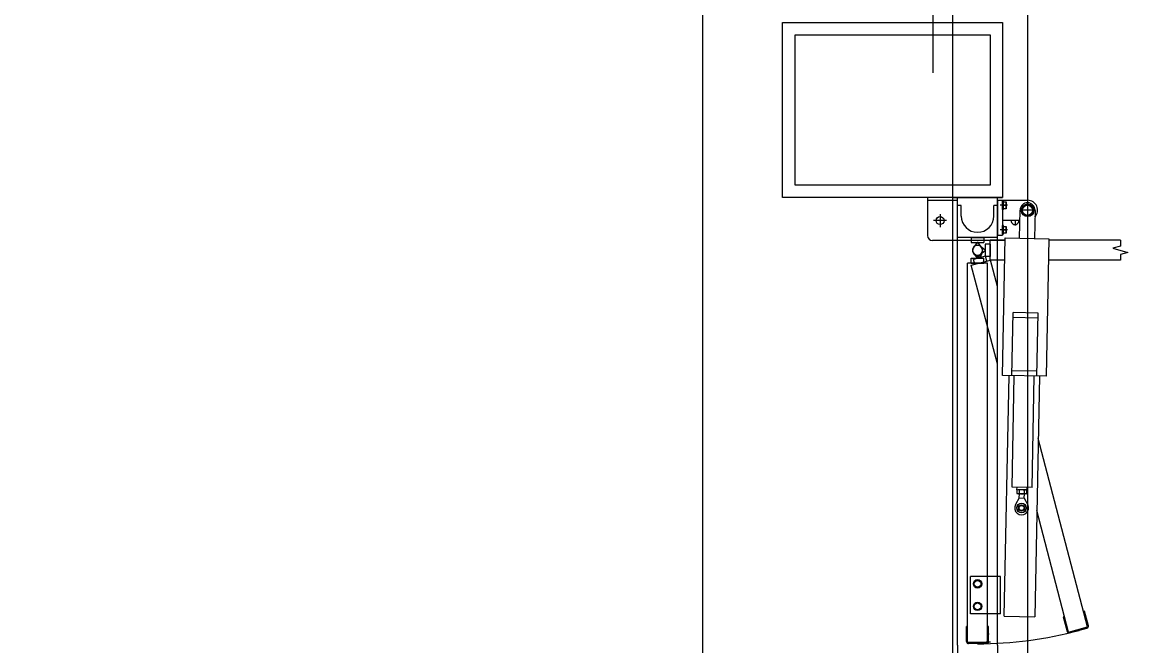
# Model space of a CAD drawing. Extents: x -264205 to -263659, y -1242401 to -1241986.
# Drawn here: x -263796.903 to -263794.692, y -1242187.663 to -1242186.417 of the extents above; entities that cross this region are included whole.
import ezdxf

# ---------------------------------------------------------------- set-up
doc = ezdxf.new("R2010")
doc.units = 0
for name, color, linetype in [('HESCON_OSI_STAVBY_KFA', 7, 'Continuous'), ('PROJEKT_OBRUBNIKY_KOMUNIKACIE', 7, 'Continuous'), ('SITUACIA_DSP_2D', 7, 'Continuous')]:
    doc.layers.add(name, color=color, linetype=linetype)

msp = doc.modelspace()

# ---------------------------------------------------------------- linework, layer by layer
at = {"layer": 'HESCON_OSI_STAVBY_KFA'}
msp.add_line((-263795.5428, -1242083.2372), (-263795.5428, -1242246.7072), dxfattribs=at)
at = {"layer": 'PROJEKT_OBRUBNIKY_KOMUNIKACIE'}
msp.add_lwpolyline([(-263794.8928, -1242227.3822), (-263808.9678, -1242241.4572), (-263894.9678, -1242241.4572), (-263909.0427, -1242227.3822), (-263909.0427, -1242196.3327), (-263914.1428, -1242196.3327), (-263914.1428, -1242132.4327), (-263909.0427, -1242132.4327), (-263909.0427, -1242101.3822), (-263894.9678, -1242087.3072), (-263808.9678, -1242087.3072), (-263794.8928, -1242101.3822), (-263794.8928, -1242227.3822)], dxfattribs=at)
at = {"layer": 'SITUACIA_DSP_2D'}
for p, q in [((-263794.8928, -1242101.3822), (-263794.8928, -1242227.3822)), ((-263795.0428, -1242101.7691), (-263795.0428, -1242226.9954)), ((-263795.0819, -1242186.3214), (-263795.0819, -1242186.5181)), ((-263795.3827, -1242186.7675), (-263795.3827, -1242186.4175)), ((-263795.3827, -1242186.4175), (-263794.9427, -1242186.4175)), ((-263794.9427, -1242186.4175), (-263794.9427, -1242186.7675)), ((-263795.3577, -1242186.7425), (-263795.3577, -1242186.4425)), ((-263795.3577, -1242186.4425), (-263794.9677, -1242186.4425)), ((-263794.9677, -1242186.4425), (-263794.9677, -1242186.7425)), ((-263794.9677, -1242186.7425), (-263795.3577, -1242186.7425)), ((-263794.9427, -1242186.7675), (-263795.3827, -1242186.7675)), ((-263795.0927, -1242186.7675), (-263795.0927, -1242186.8435)), ((-263795.0327, -1242186.7735), (-263795.0927, -1242186.7735)), ((-263795.0427, -1242186.7675), (-263794.9427, -1242186.7675)), ((-263795.0327, -1242187.662), (-263795.0327, -1242186.7675)), ((-263795.0252, -1242186.7835), (-263795.0327, -1242186.7835)), ((-263795.0252, -1242186.8045), (-263795.0252, -1242186.7835)), ((-263794.9602, -1242186.8045), (-263794.9602, -1242186.7835)), ((-263794.9527, -1242186.7835), (-263794.9602, -1242186.7835)), ((-263794.9527, -1242187.662), (-263794.9527, -1242186.7675)), ((-263794.9527, -1242186.7725), (-263794.9427, -1242186.7725)), ((-263794.9527, -1242186.7725), (-263794.9527, -1242186.8425)), ((-263794.9329, -1242186.783), (-263794.9472, -1242186.783)), ((-263794.9427, -1242186.7725), (-263794.9427, -1242186.8425)), ((-263794.9427, -1242186.773), (-263794.8927, -1242186.773)), ((-263794.9427, -1242186.7914), (-263794.9427, -1242186.7746)), ((-263794.941, -1242186.7746), (-263794.9427, -1242186.7746)), ((-263794.941, -1242186.7914), (-263794.941, -1242186.7746)), ((-263794.941, -1242186.7898), (-263794.941, -1242186.7762)), ((-263794.941, -1242186.7762), (-263794.9355, -1242186.7762)), ((-263794.941, -1242186.783), (-263794.9364, -1242186.783)), ((-263794.9355, -1242186.7762), (-263794.9355, -1242186.7898)), ((-263794.8986, -1242186.7828), (-263794.9045, -1242186.793)), ((-263794.8869, -1242186.7828), (-263794.8986, -1242186.7828)), ((-263794.8927, -1242186.7774), (-263794.8927, -1242186.8086)), ((-263794.881, -1242186.793), (-263794.8869, -1242186.7828)), ((-263795.0677, -1242186.8005), (-263795.0677, -1242186.8265)), ((-263794.941, -1242186.7914), (-263794.9427, -1242186.7914)), ((-263794.9355, -1242186.7898), (-263794.941, -1242186.7898)), ((-263794.9089, -1242186.8487), (-263794.9077, -1242186.7927)), ((-263794.8771, -1242186.793), (-263794.9083, -1242186.793)), ((-263794.9045, -1242186.793), (-263794.8986, -1242186.8032)), ((-263794.8986, -1242186.8032), (-263794.8869, -1242186.8032)), ((-263794.8869, -1242186.8032), (-263794.881, -1242186.793)), ((-263794.8777, -1242186.7933), (-263794.8789, -1242186.8493)), ((-263795.0547, -1242186.8135), (-263795.0807, -1242186.8135)), ((-263794.9329, -1242186.832), (-263794.9472, -1242186.832)), ((-263794.9427, -1242186.813), (-263794.9081, -1242186.813)), ((-263794.9427, -1242186.8404), (-263794.9427, -1242186.8236)), ((-263794.941, -1242186.8236), (-263794.9427, -1242186.8236)), ((-263794.941, -1242186.8404), (-263794.941, -1242186.8236)), ((-263794.941, -1242186.8388), (-263794.941, -1242186.8252)), ((-263794.941, -1242186.8252), (-263794.9355, -1242186.8252)), ((-263794.941, -1242186.832), (-263794.9364, -1242186.832)), ((-263794.9355, -1242186.8252), (-263794.9355, -1242186.8388)), ((-263794.9082, -1242186.8135), (-263794.9273, -1242186.8135)), ((-263794.9177, -1242186.813), (-263794.9177, -1242186.8231)), ((-263795.0327, -1242186.8535), (-263795.0827, -1242186.8535)), ((-263794.9527, -1242186.8475), (-263795.0327, -1242186.8475)), ((-263794.9527, -1242186.8535), (-263795.0327, -1242186.8535)), ((-263795.0052, -1242186.8475), (-263794.9802, -1242186.8475)), ((-263795.0052, -1242186.8475), (-263795.0052, -1242186.8575)), ((-263794.9802, -1242186.8475), (-263794.9802, -1242186.8575)), ((-263794.9672, -1242186.893), (-263794.9672, -1242186.853)), ((-263794.9374, -1242186.853), (-263794.9672, -1242186.853)), ((-263794.9527, -1242186.8425), (-263794.9427, -1242186.8425)), ((-263794.9375, -1242186.8535), (-263794.9527, -1242186.8535)), ((-263794.9428, -1242187.1231), (-263794.9373, -1242186.8482)), ((-263794.941, -1242186.8404), (-263794.9427, -1242186.8404)), ((-263794.9355, -1242186.8388), (-263794.941, -1242186.8388)), ((-263794.9373, -1242186.8482), (-263794.8504, -1242186.8499)), ((-263794.8504, -1242186.8499), (-263794.8558, -1242187.1248)), ((-263794.7071, -1242186.853), (-263794.8504, -1242186.853)), ((-263794.7071, -1242186.853), (-263794.7071, -1242186.865)), ((-263795.0052, -1242186.8575), (-263794.9802, -1242186.8575)), ((-263794.9937, -1242186.8575), (-263795.0008, -1242186.8671)), ((-263794.9917, -1242186.8575), (-263794.9937, -1242186.8575)), ((-263794.9847, -1242186.8671), (-263794.9917, -1242186.8575)), ((-263794.9868, -1242186.865), (-263794.9772, -1242186.872)), ((-263794.9772, -1242186.874), (-263794.9868, -1242186.8811)), ((-263794.9772, -1242186.8605), (-263794.9772, -1242186.8855)), ((-263794.9672, -1242186.8605), (-263794.9772, -1242186.8605)), ((-263794.9772, -1242186.872), (-263794.9772, -1242186.874)), ((-263794.9672, -1242186.8605), (-263794.9672, -1242186.8855)), ((-263794.7071, -1242186.865), (-263794.7221, -1242186.869)), ((-263794.7221, -1242186.869), (-263794.6921, -1242186.8771)), ((-263795.0127, -1242187.657), (-263795.0127, -1242186.8985)), ((-263794.9727, -1242186.8985), (-263795.0127, -1242186.8985)), ((-263795.0055, -1242186.9028), (-263794.9668, -1242186.8925)), ((-263795.0052, -1242186.8985), (-263795.0052, -1242186.8885)), ((-263795.0052, -1242186.8885), (-263794.9802, -1242186.8885)), ((-263795.0052, -1242186.8985), (-263794.9802, -1242186.8985)), ((-263795.0008, -1242186.879), (-263794.9937, -1242186.8885)), ((-263794.9767, -1242186.8848), (-263795.0008, -1242186.8912)), ((-263794.9982, -1242186.9009), (-263795.0008, -1242186.8912)), ((-263794.9897, -1242186.8883), (-263794.999, -1242186.8808)), ((-263794.9937, -1242186.8885), (-263794.9917, -1242186.8885)), ((-263794.9917, -1242186.8885), (-263794.9847, -1242186.879)), ((-263794.9878, -1242186.8877), (-263794.9897, -1242186.8883)), ((-263794.9834, -1242186.8767), (-263794.9878, -1242186.8877)), ((-263794.9802, -1242186.8985), (-263794.9802, -1242186.8885)), ((-263794.9672, -1242186.8855), (-263794.9772, -1242186.8855)), ((-263794.9741, -1242186.8944), (-263794.9767, -1242186.8848)), ((-263794.9727, -1242187.657), (-263794.9727, -1242186.8985)), ((-263794.9382, -1242186.893), (-263794.9672, -1242186.893)), ((-263794.9527, -1242186.945), (-263794.9668, -1242186.8925)), ((-263794.7071, -1242186.893), (-263794.8512, -1242186.893)), ((-263794.6921, -1242186.8771), (-263794.7071, -1242186.8811)), ((-263794.7071, -1242186.8811), (-263794.7071, -1242186.893)), ((-263794.9527, -1242187.0996), (-263795.0055, -1242186.9028)), ((-263794.9243, -1242187.1235), (-263794.9218, -1242186.9974)), ((-263794.872, -1242187.0084), (-263794.922, -1242187.0074)), ((-263794.8718, -1242186.9984), (-263794.9218, -1242186.9974)), ((-263794.8743, -1242187.1245), (-263794.8718, -1242186.9984)), ((-263794.8741, -1242187.1145), (-263794.9241, -1242187.1135)), ((-263794.8558, -1242187.1248), (-263794.9428, -1242187.1231)), ((-263794.9394, -1242187.6043), (-263794.9298, -1242187.1234)), ((-263794.9238, -1242187.3464), (-263794.9193, -1242187.1236)), ((-263794.8838, -1242187.3472), (-263794.8793, -1242187.1244)), ((-263794.8688, -1242187.1246), (-263794.8784, -1242187.6055)), ((-263794.7725, -1242187.6256), (-263794.8713, -1242187.249)), ((-263794.8838, -1242187.3472), (-263794.9238, -1242187.3464)), ((-263794.9139, -1242187.3516), (-263794.9138, -1242187.3466)), ((-263794.8939, -1242187.352), (-263794.9139, -1242187.3516)), ((-263794.9138, -1242187.3588), (-263794.9137, -1242187.3523)), ((-263794.9125, -1242187.3596), (-263794.9138, -1242187.3588)), ((-263794.9124, -1242187.3516), (-263794.9137, -1242187.3523)), ((-263794.8955, -1242187.3599), (-263794.9125, -1242187.3596)), ((-263794.8954, -1242187.3519), (-263794.9124, -1242187.3516)), ((-263794.9092, -1242187.3678), (-263794.909, -1242187.3597)), ((-263794.9089, -1242187.3589), (-263794.9088, -1242187.3524)), ((-263794.8992, -1242187.368), (-263794.899, -1242187.3599)), ((-263794.8991, -1242187.3591), (-263794.899, -1242187.3526)), ((-263794.8955, -1242187.3599), (-263794.8942, -1242187.3592)), ((-263794.8954, -1242187.3519), (-263794.8941, -1242187.3527)), ((-263794.8942, -1242187.3592), (-263794.8941, -1242187.3527)), ((-263794.8939, -1242187.352), (-263794.8938, -1242187.347)), ((-263794.9092, -1242187.3678), (-263794.9167, -1242187.3809)), ((-263794.9092, -1242187.3678), (-263794.8992, -1242187.368)), ((-263794.8992, -1242187.368), (-263794.8922, -1242187.3814)), ((-263794.8111, -1242187.6359), (-263794.8742, -1242187.3928)), ((-263795.0067, -1242187.5995), (-263795.0067, -1242187.5245)), ((-263794.9527, -1242187.5245), (-263795.0067, -1242187.5245)), ((-263794.9995, -1242187.5356), (-263794.9927, -1242187.5317)), ((-263794.9995, -1242187.5435), (-263794.9995, -1242187.5356)), ((-263794.9927, -1242187.5317), (-263794.9859, -1242187.5356)), ((-263794.9859, -1242187.5356), (-263794.9859, -1242187.5435)), ((-263794.9467, -1242187.5245), (-263794.9527, -1242187.5245)), ((-263794.9467, -1242187.5995), (-263794.9467, -1242187.5245)), ((-263794.9927, -1242187.5474), (-263794.9995, -1242187.5435)), ((-263794.9859, -1242187.5435), (-263794.9927, -1242187.5474)), ((-263794.9995, -1242187.5806), (-263794.9927, -1242187.5767)), ((-263794.9995, -1242187.5885), (-263794.9995, -1242187.5806)), ((-263794.9927, -1242187.5767), (-263794.9859, -1242187.5806)), ((-263794.9859, -1242187.5806), (-263794.9859, -1242187.5885)), ((-263794.9527, -1242187.5995), (-263795.0067, -1242187.5995)), ((-263794.9927, -1242187.5924), (-263794.9995, -1242187.5885)), ((-263794.9859, -1242187.5885), (-263794.9927, -1242187.5924)), ((-263794.9467, -1242187.5995), (-263794.9527, -1242187.5995)), ((-263794.9394, -1242187.6043), (-263794.8784, -1242187.6055)), ((-263794.8194, -1242187.605), (-263794.8213, -1242187.6055)), ((-263794.8213, -1242187.6055), (-263794.8136, -1242187.6345)), ((-263794.7788, -1242187.5941), (-263794.7807, -1242187.5947)), ((-263794.771, -1242187.6231), (-263794.7788, -1242187.5941)), ((-263795.0147, -1242187.655), (-263795.0147, -1242187.625)), ((-263795.0127, -1242187.625), (-263795.0147, -1242187.625)), ((-263794.9707, -1242187.625), (-263794.9727, -1242187.625)), ((-263794.9707, -1242187.655), (-263794.9707, -1242187.625)), ((-263794.8111, -1242187.6359), (-263794.7725, -1242187.6256)), ((-263794.8087, -1242187.6373), (-263794.7739, -1242187.628)), ((-263794.9698, -1242187.64), (-263794.9727, -1242187.64)), ((-263795.0327, -1242187.662), (-263795.0327, -1242188.5565)), ((-263794.9727, -1242187.657), (-263795.0127, -1242187.657)), ((-263794.9747, -1242187.659), (-263795.0107, -1242187.659)), ((-263794.9757, -1242187.6552), (-263794.9667, -1242187.6552)), ((-263794.9527, -1242187.662), (-263794.9527, -1242188.5565))]:
    msp.add_line(p, q, dxfattribs=at)
for centre, radius in [((-263794.8927, -1242186.793), 0.0126), ((-263794.8927, -1242186.793), 0.0102), ((-263795.0677, -1242186.8135), 0.008), ((-263794.9046, -1242187.3879), 0.00952), ((-263794.9046, -1242187.3879), 0.00645), ((-263794.9046, -1242187.3879), 0.005), ((-263794.9927, -1242187.5395), 0.0084), ((-263794.9927, -1242187.5395), 0.0068), ((-263794.9927, -1242187.5845), 0.0084), ((-263794.9927, -1242187.5845), 0.0068)]:
    msp.add_circle(centre, radius, dxfattribs=at)
for centre, radius, start, end in [((-263794.9423, -1242186.7796), 0.0068, 330, 30), ((-263794.9423, -1242186.7864), 0.0068, 330, 30), ((-263794.8927, -1242186.793), 0.015, 358.86, 178.86), ((-263794.8927, -1242186.793), 0.02, 317.4504, 90), ((-263794.9927, -1242186.8045), 0.0325, 180, 0), ((-263794.9423, -1242186.8286), 0.0068, 330, 30), ((-263794.9423, -1242186.8354), 0.0068, 330, 30), ((-263794.9177, -1242186.8135), 0.008, 176.4167, 3.5833), ((-263795.0827, -1242186.8435), 0.01, 180, 270), ((-263794.9927, -1242186.873), 0.01, 323.6139, 216.3861), ((-263794.9927, -1242186.873), 0.01, 53.6139, 306.3861), ((-263794.9927, -1242186.873), 0.01, 338.6139, 231.3861), ((-263794.9927, -1242186.873), 0.01, 143.6139, 36.3861), ((-263794.9113, -1242187.3553), 0.00432, 234.2666, 303.4534), ((-263794.9113, -1242187.3559), 0.00432, 54.2666, 123.4534), ((-263794.9037, -1242187.3436), 0.0161, 251.1601, 286.5599), ((-263794.9042, -1242187.3679), 0.0161, 71.1601, 106.5599), ((-263794.8991, -1242187.3591), 0.0001, 109.6732, 178.86), ((-263794.899, -1242187.3526), 0.0001, 178.86, 248.0468), ((-263794.8966, -1242187.3556), 0.00432, 234.2666, 303.4534), ((-263794.8966, -1242187.3562), 0.00432, 54.2666, 123.4534), ((-263794.9046, -1242187.3879), 0.014, 150.1229, 27.5971), ((-263794.7749, -1242187.6242), 0.004, 285, 15), ((-263794.9927, -1242186.873), 0.7862, 270, 285), ((-263794.8097, -1242187.6335), 0.004, 195, 285), ((-263795.0107, -1242187.655), 0.004, 180, 270), ((-263794.9747, -1242187.655), 0.004, 270, 0)]:
    msp.add_arc(centre, radius, start, end, dxfattribs=at)

doc.saveas('drawing.dxf')
